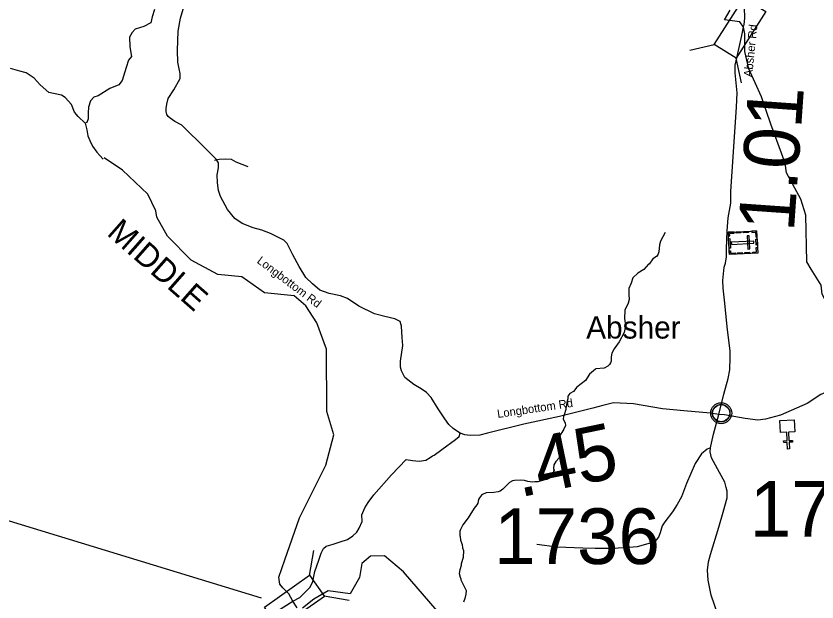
# Model space of a CAD drawing. Extents: x 1248224 to 1454986, y 825081 to 985870.
# Drawn here: x 1372209 to 1379396, y 958101 to 963362 of the extents above; entities that cross this region are included whole.
import ezdxf

# ---------------------------------------------------------------- set-up
doc = ezdxf.new("R2010")
doc.units = 0
for name, color, linetype in [('Exist Civil Demographics Community CELL', 7, 'Continuous'), ('Exist Civil Demographics Community Label', 7, 'Continuous'), ('Exist Cultural Cemetery CELL', 7, 'Continuous'), ('Exist Cultural Church CELL', 7, 'Continuous'), ('Exist Hydrographic Creek Single Shore', 7, 'Continuous'), ('Exist Hydrographic Misc Water Feature', 7, 'Continuous'), ('Exist Hydrographic River Shore', 7, 'Continuous'), ('Exist Hydrographic River Shore Label', 7, 'Continuous'), ('Exist Road Non-System Type 51', 7, 'Continuous'), ('Exist Road Secondary Mileage Hundredths English Label', 7, 'Continuous'), ('Exist Road Secondary Structure Standard Bridge CELL', 7, 'Continuous'), ('Exist Road Secondary Structure Standard Bridge Number Label', 7, 'Continuous'), ('Exist Road Secondary Type 51 Attributed', 7, 'Continuous'), ('Exist Road Secondary Type 51 Label', 7, 'Continuous'), ('Exist Road Secondary Type 51 Number Label', 7, 'Continuous')]:
    doc.layers.add(name, color=color, linetype=linetype)

msp = doc.modelspace()

# ---------------------------------------------------------------- linework, layer by layer
at = {"layer": 'Exist Civil Demographics Community CELL'}
msp.add_lwpolyline([(1378458.6, 959808.3), (1378459.6, 959813.9), (1378461.3, 959820.5), (1378464.3, 959827.7), (1378467.2, 959833.4), (1378470.5, 959839.2), (1378474.3, 959844.3), (1378478.2, 959848.7), (1378482.8, 959853.2), (1378488.4, 959857.8), (1378493.8, 959861.5), (1378498.7, 959864.4), (1378503.7, 959866.8), (1378509.2, 959869.1), (1378514.8, 959870.9), (1378519.2, 959872.1), (1378524, 959872.8), (1378528.1, 959873.5), (1378534.5, 959873.8), (1378538.9, 959873.7), (1378544.6, 959873.4), (1378549.5, 959872.7), (1378554.4, 959871.7), (1378559.4, 959870.3), (1378564.6, 959868.4), (1378571.2, 959865.5), (1378577.5, 959862), (1378582.6, 959858.4), (1378587.7, 959854.4), (1378591, 959851.3), (1378595.2, 959846.9), (1378599, 959842.2), (1378602.1, 959837.6), (1378605.2, 959832.6), (1378607.7, 959827.4), (1378609.7, 959822.4), (1378611.3, 959817.4), (1378612.6, 959812.8), (1378613.7, 959806.8), (1378614.3, 959802.1), (1378614.5, 959796.1), (1378614.4, 959790.3), (1378613.8, 959784.6), (1378612.8, 959779.1), (1378611.2, 959772.9), (1378609.3, 959767.1), (1378607, 959762), (1378603.9, 959756), (1378600.6, 959750.7), (1378597.1, 959746), (1378592.9, 959741.3), (1378587.6, 959736.3), (1378582.6, 959732.2), (1378577.6, 959728.7), (1378573.3, 959726.2), (1378566.5, 959723), (1378559.3, 959720.3), (1378553.4, 959718.8), (1378546.8, 959717.5), (1378542.3, 959717.1), (1378537.8, 959716.8), (1378532.3, 959716.8), (1378528, 959717.2), (1378522.3, 959717.9), (1378516.4, 959719.3), (1378511.8, 959720.6), (1378506.7, 959722.4), (1378502.1, 959724.4), (1378498.2, 959726.7), (1378491.3, 959730.7), (1378485.8, 959735), (1378480.9, 959739.5), (1378476.4, 959744.3), (1378473.2, 959748.3), (1378470.2, 959752.5), (1378466.1, 959759.6), (1378464.4, 959763.1), (1378462.7, 959767.2), (1378460.1, 959775.3), (1378458.6, 959782.4), (1378457.9, 959787.6), (1378457.6, 959793.9), (1378457.5, 959798.6), (1378458.1, 959805)], close=True, dxfattribs=at)
for centre, radius in [((1378536.2, 959795.9), 94.3), ((1378535.9, 959796.2), 76.7)]:
    msp.add_circle(centre, radius, dxfattribs=at)
at = {"layer": 'Exist Cultural Cemetery CELL'}
for points in [[(1378854.4, 961432.1), (1378864.1, 961233.3), (1378609.8, 961220.8), (1378600.1, 961419.7)], [(1378601.7, 961386.7), (1378613.2, 961387.2), (1378612.1, 961409.2), (1378652.5, 961411.2), (1378652, 961422.3), (1378600.1, 961419.8)], [(1378669.9, 961423.1), (1378713.2, 961425.2), (1378713.8, 961413.9), (1378670.5, 961411.8)], [(1378737.1, 961426.4), (1378780.3, 961428.5), (1378780.9, 961417.1), (1378737.6, 961415)], [(1378811.1, 961430), (1378811.7, 961418.7), (1378843.9, 961420.2), (1378845.8, 961379.7), (1378856.9, 961380.3), (1378854.4, 961432.1)], [(1378614.3, 961362.9), (1378618.5, 961278.1), (1378607.1, 961277.6), (1378603, 961362.3)], [(1378788.4, 961388), (1378769.8, 961387.1), (1378775.5, 961269.5), (1378794.2, 961270.4)], [(1378858, 961358.1), (1378860.5, 961306.4), (1378849.1, 961305.8), (1378846.6, 961357.6)], [(1378830.4, 961321.8), (1378829.5, 961340.4), (1378627, 961330.6), (1378627.9, 961311.9)], [(1378820.8, 961231.1), (1378820.2, 961242.4), (1378852.4, 961244), (1378850.4, 961284.5), (1378861.5, 961285), (1378864.1, 961233.2)], [(1378608.2, 961253.9), (1378619.6, 961254.5), (1378620.7, 961232.5), (1378661.1, 961234.5), (1378661.6, 961223.4), (1378609.8, 961220.8)], [(1378681.4, 961235.7), (1378724.7, 961237.8), (1378725.2, 961226.5), (1378682, 961224.3)], [(1378747.3, 961238.9), (1378790.5, 961241), (1378791.1, 961229.6), (1378747.8, 961227.5)]]:
    msp.add_lwpolyline(points, close=True, dxfattribs=at)
at = {"layer": 'Exist Cultural Church CELL'}
msp.add_lwpolyline([(1379197.5, 959629.5), (1379140.6, 959626.5), (1379144.4, 959550.5), (1379176.4, 959552.1), (1379177.2, 959536.1), (1379145.2, 959534.5), (1379148.2, 959474.4), (1379132.2, 959473.6), (1379129.2, 959533.7), (1379097.3, 959532.1), (1379096.5, 959548.1), (1379128.4, 959549.7), (1379124.6, 959625.7), (1379067, 959622.9), (1379061.7, 959729.3), (1379192.2, 959735.8)], close=True, dxfattribs=at)
at = {"layer": 'Exist Hydrographic Creek Single Shore'}
for points in [[(1373450.9, 963421.8), (1373431.8, 963354.1), (1373418.5, 963301.2), (1373355.3, 963268.8), (1373277.6, 963245), (1373251.2, 963214.1), (1373227.6, 963172.9), (1373229.1, 963084.6), (1373245.3, 962997.9), (1373218.8, 962967), (1373196.8, 962899.3), (1373163, 962781.7), (1373132.1, 962744.9), (1373049.8, 962712.6), (1372945.5, 962646.4), (1372907.6, 962632.5), (1372878.2, 962600.2), (1372859.1, 962542.8), (1372856.2, 962492.8), (1372857.7, 962439.9), (1372845.9, 962406), (1372828.3, 962400.2)], [(1378737.4, 963260.7), (1378702.5, 963308.9), (1378564.9, 963328.2), (1378616.3, 963413.2)], [(1379110.5, 962039.6), (1378981.9, 962390.6), (1378898.2, 962637.7), (1378783.5, 962889.2), (1378748.8, 963042), (1378748.8, 963200.8), (1378737.4, 963260.7)], [(1372828.3, 962400.2), (1372768, 962459), (1372734.2, 962498.7), (1372707.8, 962566.3), (1372650.4, 962629.6), (1372616.6, 962651.6), (1372546.1, 962666.4), (1372504.9, 962675.2), (1372425.6, 962742.8), (1372372.7, 962804.6), (1372299.7, 962852.2), (1372242.4, 962865.5), (1372160.1, 962892)], [(1379953, 959670.2), (1379911.1, 959929.4), (1379876.9, 960080.2), (1379846.9, 960167.4), (1379687.2, 960399.1), (1379441, 960863.6), (1379434, 960945.8), (1379344.9, 961090.3)]]:
    msp.add_lwpolyline(points, dxfattribs=at)
at = {"layer": 'Exist Hydrographic Misc Water Feature'}
for points in [[(1379344.9, 961090.3), (1379305, 961155.2), (1379297, 961572.4), (1379250, 961717.7), (1379120.9, 961953.5), (1379110.5, 962039.6)], [(1378032.4, 961419.4), (1377990.5, 961340.5), (1377981.7, 961308.7), (1377976.1, 961244.8), (1377967.5, 961217), (1377955.2, 961203.3), (1377922.6, 961182.1), (1377889.5, 961134.9), (1377884.5, 961132.8), (1377843.4, 961086.4), (1377787.5, 961053.4), (1377744.5, 961010.6), (1377729.4, 960962.9), (1377708.2, 960915.4), (1377706.5, 960845.5), (1377710.2, 960831.3), (1377709.8, 960815.3), (1377701.1, 960783.6), (1377671.5, 960720.3), (1377668.7, 960646.9), (1377676.6, 960581), (1377666.6, 960520.4), (1377620.7, 960437.5), (1377575.2, 960374.6), (1377554.1, 960335.1), (1377549.4, 960303.2), (1377548.4, 960263.2), (1377544.1, 960247.4), (1377533.6, 960231.7), (1377519.4, 960218), (1377486.9, 960200.8), (1377410.8, 960194.7), (1377407.3, 960192.1), (1377354.3, 960145.2), (1377317.5, 960089.7), (1377279.2, 960060.3)], [(1377279.2, 960060.3), (1377240.8, 960030.9), (1377211.8, 959991.7), (1377177.4, 959972.5), (1377160.9, 959948.9), (1377160.2, 959924.9), (1377151.4, 959893.1), (1377146.5, 959853.2), (1377142.3, 959845.3), (1377141.9, 959829.4), (1377128.8, 959781.7), (1377120.4, 959765.9), (1377119.8, 959741.9), (1377135, 959709.5), (1377138.4, 959685.4), (1377125.7, 959653.7), (1377104.9, 959622.3), (1377079.8, 959574.9), (1377071, 959543), (1377070.6, 959527), (1377078.2, 959510.9), (1377081.7, 959486.8), (1377100.7, 959446.3), (1377104.1, 959422.2), (1377091.5, 959400.5), (1377081.4, 959394.7), (1377052.7, 959363.5), (1377033.9, 959331.9), (1377033.1, 959299.9), (1377036.8, 959283.8), (1377032.6, 959275.9), (1377027.8, 959244), (1377011.3, 959224.5), (1376995.1, 959212.9), (1376970.8, 959201.5), (1376962.8, 959201.7), (1376890.2, 959179.4), (1376864.2, 959180.2), (1376842.1, 959176.7), (1376802.2, 959181.7), (1376770.4, 959190.5), (1376738.6, 959193.3), (1376680.5, 959192.7), (1376662.4, 959189.2), (1376636, 959173.8), (1376576.6, 959113.3), (1376552.2, 959095.9), (1376536, 959088.3), (1376495.9, 959083.3), (1376427.8, 959081), (1376393.4, 959065.8), (1376385.2, 959060), (1376366.7, 959036.5), (1376358.3, 959020.7), (1376353.6, 958988.8), (1376345.2, 958973.1), (1376320.3, 958941.7), (1376266.3, 958854.9), (1376216.8, 958792.2), (1376195.8, 958752.7), (1376191.5, 958736.8), (1376190.4, 958696.9), (1376194.2, 958688.8), (1376197.5, 958656.7), (1376212.5, 958616.3), (1376215.9, 958588.2), (1376223.3, 958564), (1376221.7, 958500), (1376204.4, 958444.4), (1376204, 958428.4), (1376191.1, 958388.8), (1376186.2, 958356.9), (1376193.5, 958324.7), (1376201.1, 958308.5), (1376200.9, 958300.5), (1376246.6, 958203.4), (1376245.8, 958171.4), (1376236.9, 958131.6), (1376224.1, 958099.9)]]:
    msp.add_lwpolyline(points, dxfattribs=at)
at = {"layer": 'Exist Hydrographic River Shore'}
for points in [[(1372828.3, 962400.2), (1372845.2, 962341.5), (1372852.6, 962287.1), (1372871.7, 962243), (1372896.7, 962194.4), (1372933.4, 962140), (1372961.3, 962110.6), (1372990.7, 962075.3)], [(1373463.8, 961614.1), (1373392.8, 961763.3), (1373163.8, 961978), (1372999, 962090.1)], [(1374437.9, 960875.5), (1374234.9, 961020.8), (1374018.8, 961041.5), (1373779.9, 961171.1), (1373567.8, 961385.5), (1373471.8, 961554.8), (1373463.8, 961614.1)], [(1374693.8, 958107.1), (1374657.9, 958174.8), (1374603, 958227.4), (1374575.1, 958261.7), (1374568, 958324.7), (1374620.9, 958478.5), (1374753.9, 958856.7), (1374988.8, 959328), (1375061.8, 959602.3), (1374998.9, 959810.4), (1374993.9, 960371.9), (1374906.8, 960606.7), (1374809.8, 960759.7), (1374703.8, 960850.5), (1374437.9, 960875.5)], [(1376101.9, 957889.1), (1375686.9, 958371.7), (1375513.9, 958516.4), (1375388.9, 958512.3), (1375312.9, 958444.9), (1375290, 958321.6), (1375207.5, 958175.1), (1375009.9, 958201.1), (1374882.5, 958126.2), (1374780.1, 958043.7)], [(1374732, 958048.1), (1374693.8, 958107.1)]]:
    msp.add_lwpolyline(points, dxfattribs=at)
at = {"layer": 'Exist Road Non-System Type 51'}
for points in [[(1373988.6, 962067.7), (1374032.6, 962077.3), (1374089.1, 962078.7), (1374138.6, 962075.9), (1374181.3, 962052.5), (1374290, 962009.8)], [(1378440.1, 959483.3), (1378411, 959472.4), (1378358.2, 959432.4), (1378303.7, 959345), (1378225.5, 959164.8), (1378180, 959044.7), (1378141.8, 958977.4), (1378098.2, 958910), (1378029.1, 958819.6), (1378007.3, 958783.2), (1377987.3, 958721.3), (1377974.6, 958683.1), (1377940, 958643.1), (1377916.4, 958634), (1377856.4, 958617.6), (1377783.6, 958595.8), (1377710.9, 958588.5), (1377610.8, 958584.8), (1377534.5, 958581.2), (1377405.3, 958581.2), (1377294.4, 958583), (1377064.3, 958592.4), (1376880.6, 958617.9)]]:
    msp.add_lwpolyline(points, dxfattribs=at)
at = {"layer": 'Exist Road Secondary Structure Standard Bridge CELL'}
for p, q in [((1378253.7, 963056.7), (1378474.5, 963106.3)), ((1378719.7, 962761.5), (1378670.2, 962982.3)), ((1374843.8, 958339.8), (1374882.5, 958562.9)), ((1374974.1, 958154.7), (1375197.1, 958116))]:
    msp.add_line(p, q, dxfattribs=at)
for points in [[(1378474.5, 963106.3), (1378739.9, 963525.1), (1378935.5, 963401.1), (1378670.2, 962982.3)], [(1374437.7, 958055.4), (1374843.1, 958340.7), (1374976.4, 958151.3), (1374571, 957866)]]:
    msp.add_lwpolyline(points, close=True, dxfattribs=at)
at = {"layer": 'Exist Road Secondary Structure Standard Bridge Number Label'}
msp.add_line((1374410.8, 958134.8), (1371163.8, 959126), dxfattribs=at)
at = {"layer": 'Exist Road Secondary Type 51 Attributed'}
for points in [[(1378737.4, 963260.7), (1378743.1, 963287.2), (1378748.5, 963341.8), (1378745.8, 963440), (1378751.3, 963486.4), (1378773.1, 963516.4), (1378773.1, 963565.6), (1378778.5, 963647.4), (1378784, 963699.3), (1378764.9, 963800.2), (1378767.6, 963882.9), (1378783.1, 963966.3), (1378766.4, 964097.8), (1378721.3, 964376.8), (1378699.3, 964595.5), (1378671.4, 964631.9), (1378609.9, 964637.5), (1378523.3, 964665), (1378501.5, 964694.1), (1378485.1, 964726.8), (1378470.6, 964765), (1378394.8, 964858.4)], [(1376194.6, 959615.2), (1376171.3, 959630.6), (1376132.6, 959657.2), (1376093.9, 959693.5), (1376055.2, 959744.4), (1375997.2, 959836.3), (1375934.3, 959935.6), (1375893.2, 959981.5), (1375844.8, 960015.4), (1375779.5, 960054.1), (1375697.3, 960117.1), (1375668.3, 960175.2), (1375658.6, 960209), (1375658.6, 960262.3), (1375680.4, 960402.7), (1375673.4, 960474.1), (1375668.6, 960578.1), (1375656.5, 960619.3), (1375608.1, 960643.5), (1375518.6, 960662.8), (1375426.8, 960687), (1375284.1, 960755.6), (1375184.1, 960825), (1375119.6, 960849.2), (1375018.1, 960870.2), (1374935.8, 960899.2), (1374868.1, 960957.3), (1374810.1, 961013.8), (1374750.4, 961113.8), (1374693.1, 961217.8), (1374643.1, 961319.5), (1374610.9, 961350.1), (1374564.1, 961372.7), (1374491.6, 961408.2), (1374415.8, 961438.9), (1374338.4, 961461.4), (1374238.4, 961498.6), (1374172.3, 961545.3), (1374106.2, 961626), (1374044.1, 961741.2), (1374026.4, 961796), (1374016.7, 961865.4), (1374015.1, 961934.8), (1374026.4, 961999.3), (1374026.4, 962042.9), (1374005.4, 962076.8), (1373911.9, 962170.4), (1373696.3, 962380.7), (1373635, 962416.2), (1373593.1, 962443.7), (1373575, 962458.6), (1373563.1, 962476.5), (1373555.1, 962503.4), (1373556, 962532.4), (1373560.8, 962571.1), (1373575.3, 962621.1), (1373625.3, 962698.6), (1373681.8, 962800.8), (1373681.8, 962844.4), (1373673.7, 962888), (1373660.8, 962947.7), (1373659.2, 963050.9), (1373664.1, 963225.2), (1373683.5, 963343.9), (1373717.3, 963453.6)], [(1378514.8, 959782.9), (1378559.9, 959965.4), (1378599.9, 960107.3), (1378612.7, 960183.7), (1378616.3, 960296.5), (1378616.3, 960356.5), (1378592.7, 960545.5), (1378565.4, 960809.9), (1378552.7, 960919.1), (1378550.9, 960986.4), (1378561.8, 961108.3), (1378574.3, 961143.9), (1378583.6, 961199.2), (1378583.6, 961271), (1378590.9, 961432.9), (1378598.1, 961549.4), (1378621.8, 961682.2), (1378623.6, 961742.2), (1378621.8, 961786.7), (1378675, 962544.4), (1378680.4, 962673.2), (1378661.3, 962853.3), (1378661.3, 962921.5), (1378680.4, 962997.9), (1378721.3, 963186.2), (1378737.4, 963260.7)], [(1379953, 959670.2), (1379807.6, 959782.2), (1379594.9, 959963.6), (1379560.4, 959984.9), (1379515.2, 959991.6), (1379478, 959984.9), (1379431.5, 959965), (1379308.7, 959882.6), (1379066.9, 959778.9), (1378932.7, 959742.9), (1378866.2, 959733.6), (1378750.6, 959748.3), (1378567.2, 959780.2), (1378514.8, 959782.9)], [(1378514.8, 959782.9), (1378440.6, 959796.3), (1378201, 959815.7), (1378008.9, 959835.2), (1377749.8, 959878.4), (1377568.5, 959889.2), (1377473.5, 959865.4), (1377385, 959839.5), (1377084.9, 959766), (1376764.3, 959697.3), (1376440.5, 959615.2), (1376369.3, 959597.9), (1376282.9, 959595.7), (1376235.4, 959600.1), (1376194.6, 959615.2)], [(1378531.8, 957909.4), (1378445.4, 958162.1), (1378418.9, 958295.1), (1378414.8, 958386), (1378421.5, 958461.8), (1378441.4, 958528.3), (1378515.6, 958771.1), (1378555.3, 958906.5), (1378588.6, 959036.9), (1378589.9, 959096.7), (1378581.9, 959130), (1378570, 959175.2), (1378522.4, 959262), (1378449.3, 959396.4), (1378436, 959449.6), (1378440.1, 959483.3), (1378442.6, 959498.8), (1378467.9, 959606.5), (1378514.8, 959782.9)], [(1374693.8, 958107.1), (1374755.3, 958141.5), (1374810.2, 958194.6), (1374848, 958234.4), (1374872.3, 958284.5), (1374891.3, 958375.5), (1374925.3, 958475.9), (1374946.2, 958538.4), (1374968.9, 958582), (1374991.6, 958601), (1375055.5, 958621), (1375116.1, 958640), (1375182.3, 958662.7), (1375229.7, 958694.9), (1375265.6, 958727.1), (1375286.5, 958763.1), (1375314.9, 958821.9), (1375313, 958884.4), (1375337.6, 958945.1), (1375369.8, 958992.5), (1375420.5, 959063.7), (1375579.5, 959241.9), (1375709.5, 959381.1), (1375766.7, 959372.1), (1375826.9, 959366), (1375887.1, 959375.1), (1375926, 959397.3), (1375945, 959414.3), (1375962, 959420), (1376028.3, 959471.2), (1376153.3, 959558.4), (1376185.5, 959586.8), (1376194.6, 959615.2)], [(1374498.2, 957985.7), (1374693.8, 958107.1)]]:
    msp.add_lwpolyline(points, dxfattribs=at)

# ---------------------------------------------------------------- texts
at = {"layer": 'Exist Civil Demographics Community Label'}
msp.add_text('Absher', height=200, dxfattribs=at).set_placement((1377324.9, 960465.9))
at = {"layer": 'Exist Hydrographic River Shore Label'}
msp.add_text('MIDDLE', height=210, rotation=318.64229, dxfattribs=at).set_placement((1373015.4, 961400.9))
at = {"layer": 'Exist Road Secondary Mileage Hundredths English Label'}
for s, rotation, p in [('1.01', 85.98602, (1379187.9, 961418.1)), ('.45', 11.71077, (1376727.9, 959038.9))]:
    msp.add_text(s, height=500, rotation=rotation, dxfattribs=at).set_placement(p)
at = {"layer": 'Exist Road Secondary Type 51 Label'}
for s, rotation, p in [('Absher Rd', 83.98534, (1378812.6, 962811.5)), ('Longbottom Rd', 322.92227, (1374364.8, 961151.1)), ('Longbottom Rd', 8.44365, (1376531.7, 959752.4))]:
    msp.add_text(s, height=75, rotation=rotation, dxfattribs=at).set_placement(p)
at = {"layer": 'Exist Road Secondary Type 51 Number Label'}
for s, p in [('1730', (1378792.5, 958687.1)), ('1736', (1376498.8, 958441.4))]:
    msp.add_text(s, height=500, dxfattribs=at).set_placement(p)

doc.saveas('drawing.dxf')
